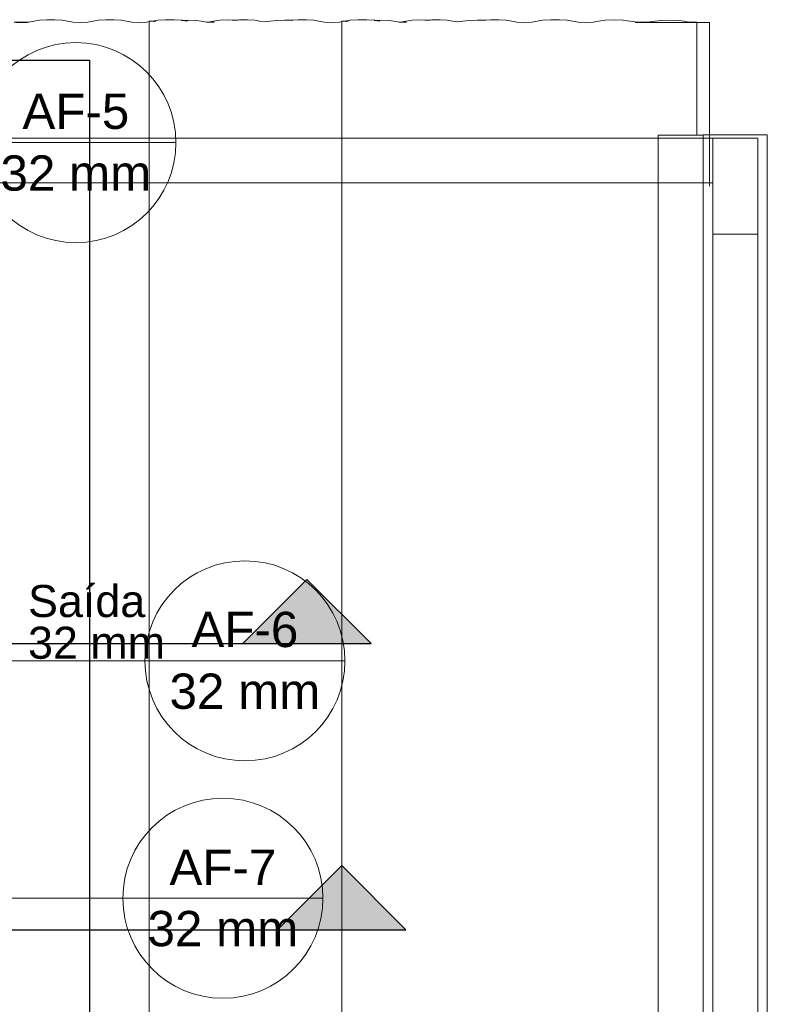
# Model space of a CAD drawing. Header units: millimetres. Extents: x -16331 to -10174, y -4135 to -3584.
# Tile 316 of 456: x -10257.28 to -10252.62, y -3988.89 to -3982.75. Entities that reach past the tile are written whole.
import ezdxf

# ---------------------------------------------------------------- set-up
doc = ezdxf.new("R2010")
doc.units = ezdxf.units.MM
for name, color, linetype, lineweight in [('AF-Indicação coluna', 5, 'Continuous', 13), ('DI-Detalhes', 1, 'Continuous', 30), ('IFC-IfcBuildingElementProxy-Contorno', 250, 'Continuous', 5), ('IFC-IfcRoof-Contorno', 250, 'Continuous', 5), ('IFC-Laje-Contorno', 134, 'Continuous', 5), ('IFC-Pilar-Contorno', 83, 'Continuous', 5), ('IFC-Viga-Contorno', 66, 'Continuous', 5)]:
    doc.layers.add(name, color=color, linetype=linetype, lineweight=lineweight)
doc.layers.add('Textos', color=7, linetype='Continuous')
doc.styles.add('Arial', font='arial.ttf', dxfattribs={"height": 100})

msp = doc.modelspace()

# ---------------------------------------------------------------- hatches: boundary and pattern name
at = {"layer": 'DI-Detalhes', "linetype": 'Continuous'}
for points in [[(-10255.8876, -3986.6364), (-10255.0876, -3986.6364), (-10255.4876, -3986.2364)], [(-10255.6704, -3988.42), (-10254.8704, -3988.42), (-10255.2704, -3988.02)]]:
    msp.add_hatch(color=1, dxfattribs=at).paths.add_polyline_path(points)

# ---------------------------------------------------------------- linework, layer by layer
at = {"layer": 'AF-Indicação coluna'}
for p, q in [((-10257.5515, -3983.5124), (-10256.3043, -3983.5124)), ((-10256.4979, -3986.7435), (-10257.974, -3986.7435)), ((-10256.4979, -3986.7435), (-10255.2507, -3986.7435)), ((-10256.6351, -3988.2235), (-10257.974, -3988.2235)), ((-10256.6351, -3988.2235), (-10255.3879, -3988.2235))]:
    msp.add_line(p, q, dxfattribs=at)
for centre in [(-10256.9279, -3983.5124), (-10255.8743, -3986.7435), (-10256.0115, -3988.2235)]:
    msp.add_circle(centre, 0.6236, dxfattribs=at)
at = {"layer": 'DI-Detalhes'}
for p, q in [((-10264.1578, -3986.6364), (-10255.4876, -3986.6364)), ((-10264.0025, -3988.42), (-10255.2704, -3988.42))]:
    msp.add_line(p, q, dxfattribs=at)
for points in [[(-10262.7449, -3982.9979), (-10256.8435, -3982.9979), (-10256.8435, -3989.7423), (-10262.7449, -3989.7423), (-10262.7449, -3982.9979)], [(-10255.8876, -3986.6364), (-10255.0876, -3986.6364), (-10255.4876, -3986.2364), (-10255.8876, -3986.6364)], [(-10255.6704, -3988.42), (-10254.8704, -3988.42), (-10255.2704, -3988.02), (-10255.6704, -3988.42)]]:
    msp.add_lwpolyline(points, dxfattribs=at)
at = {"layer": 'IFC-IfcBuildingElementProxy-Contorno', "lineweight": 5}
for p, q in [((-10253.2998, -3983.4648), (-10253.2998, -3983.7835)), ((-10253.2845, -3983.4648), (-10253.2998, -3983.4648)), ((-10253.0579, -3983.4648), (-10253.2845, -3983.4648)), ((-10253.0188, -3983.4648), (-10253.0579, -3983.4648)), ((-10253.2998, -3983.7835), (-10253.2998, -3991.3262))]:
    msp.add_line(p, q, dxfattribs=at)
at = {"layer": 'IFC-IfcRoof-Contorno', "lineweight": 5}
for p, q in [((-10257.2666, -3982.7622), (-10257.3129, -3982.7603)), ((-10257.234, -3982.7635), (-10257.2991, -3982.7635)), ((-10257.2202, -3982.7603), (-10257.2666, -3982.7622)), ((-10257.1867, -3982.7552), (-10257.2202, -3982.7603)), ((-10257.154, -3982.7496), (-10257.1867, -3982.7552)), ((-10257.1085, -3982.7465), (-10257.154, -3982.7496)), ((-10257.0586, -3982.7465), (-10257.1085, -3982.7465)), ((-10257.0132, -3982.7496), (-10257.0586, -3982.7465)), ((-10256.9806, -3982.7552), (-10257.0132, -3982.7496)), ((-10256.9471, -3982.7604), (-10256.9806, -3982.7552)), ((-10256.9006, -3982.7623), (-10256.9471, -3982.7604)), ((-10256.8541, -3982.7604), (-10256.9006, -3982.7623)), ((-10256.8207, -3982.7552), (-10256.8541, -3982.7604)), ((-10256.7877, -3982.7495), (-10256.8207, -3982.7552)), ((-10256.7418, -3982.7464), (-10256.7877, -3982.7495)), ((-10256.6913, -3982.7465), (-10256.7418, -3982.7464)), ((-10256.6455, -3982.7496), (-10256.6913, -3982.7465)), ((-10256.6128, -3982.7553), (-10256.6455, -3982.7496)), ((-10256.5793, -3982.7605), (-10256.6128, -3982.7553)), ((-10256.5325, -3982.7624), (-10256.5793, -3982.7605)), ((-10256.4859, -3982.7604), (-10256.5325, -3982.7624)), ((-10256.4705, -3982.758), (-10256.4859, -3982.7604)), ((-10256.4631, -3982.7549), (-10256.4705, -3982.7559)), ((-10256.4705, -3982.7559), (-10256.4705, -3983.7835)), ((-10256.4568, -3982.7559), (-10256.4631, -3982.7549)), ((-10256.4527, -3982.7552), (-10256.4568, -3982.7559)), ((-10256.4566, -3982.7559), (-10256.4568, -3982.7559)), ((-10256.4299, -3982.7601), (-10256.4566, -3982.7559)), ((-10256.4178, -3982.7491), (-10256.4527, -3982.7552)), ((-10256.3684, -3982.7458), (-10256.4178, -3982.7491)), ((-10256.3143, -3982.746), (-10256.3684, -3982.7458)), ((-10256.266, -3982.7496), (-10256.3143, -3982.746)), ((-10256.2639, -3982.75), (-10256.2695, -3982.7502)), ((-10256.2639, -3982.75), (-10256.266, -3982.7496)), ((-10256.2617, -3982.7499), (-10256.2639, -3982.75)), ((-10256.233, -3982.7559), (-10256.2639, -3982.75)), ((-10256.2242, -3982.7484), (-10256.2617, -3982.7499)), ((-10256.179, -3982.7502), (-10256.2242, -3982.7484)), ((-10256.1464, -3982.7552), (-10256.179, -3982.7502)), ((-10256.1129, -3982.7603), (-10256.1464, -3982.7552)), ((-10256.1069, -3982.7606), (-10256.1129, -3982.7603)), ((-10256.1039, -3982.7607), (-10256.1069, -3982.7606)), ((-10256.1034, -3982.7607), (-10256.1039, -3982.7607)), ((-10256.1036, -3982.7607), (-10256.1039, -3982.7607)), ((-10256.0665, -3982.7622), (-10256.1036, -3982.7607)), ((-10256.0707, -3982.7552), (-10256.1034, -3982.7607)), ((-10256.0297, -3982.7491), (-10256.0707, -3982.7552)), ((-10255.9736, -3982.7469), (-10256.0297, -3982.7491)), ((-10255.936, -3982.7484), (-10255.9736, -3982.7469)), ((-10255.936, -3982.7484), (-10255.9539, -3982.7496)), ((-10255.9085, -3982.7465), (-10255.936, -3982.7484)), ((-10255.9176, -3982.7491), (-10255.936, -3982.7484)), ((-10255.8586, -3982.7465), (-10255.9085, -3982.7465)), ((-10255.8132, -3982.7496), (-10255.8586, -3982.7465)), ((-10255.7805, -3982.7552), (-10255.8132, -3982.7496)), ((-10255.7503, -3982.7599), (-10255.7805, -3982.7552)), ((-10255.7503, -3982.7599), (-10255.751, -3982.76)), ((-10255.7168, -3982.7552), (-10255.7503, -3982.7599)), ((-10255.678, -3982.7498), (-10255.7168, -3982.7552)), ((-10255.6263, -3982.7479), (-10255.678, -3982.7498)), ((-10255.5867, -3982.7495), (-10255.6263, -3982.7479)), ((-10255.5867, -3982.7495), (-10255.5877, -3982.7495)), ((-10255.5417, -3982.7464), (-10255.5867, -3982.7495)), ((-10255.5749, -3982.7499), (-10255.5867, -3982.7495)), ((-10255.4913, -3982.7465), (-10255.5417, -3982.7464)), ((-10255.4455, -3982.7496), (-10255.4913, -3982.7465)), ((-10255.4128, -3982.7553), (-10255.4455, -3982.7496)), ((-10255.3792, -3982.7605), (-10255.4128, -3982.7553)), ((-10255.3325, -3982.7624), (-10255.3792, -3982.7605)), ((-10255.2858, -3982.7604), (-10255.3325, -3982.7624)), ((-10255.2704, -3982.758), (-10255.2858, -3982.7604)), ((-10255.2631, -3982.7549), (-10255.2704, -3982.7559)), ((-10255.2704, -3982.7559), (-10255.2704, -3983.7835)), ((-10255.2567, -3982.7559), (-10255.2631, -3982.7549)), ((-10255.2526, -3982.7552), (-10255.2567, -3982.7559)), ((-10255.2565, -3982.7559), (-10255.2567, -3982.7559)), ((-10255.2299, -3982.7601), (-10255.2565, -3982.7559)), ((-10255.2177, -3982.7491), (-10255.2526, -3982.7552)), ((-10255.1684, -3982.7458), (-10255.2177, -3982.7491)), ((-10255.1143, -3982.746), (-10255.1684, -3982.7458)), ((-10255.066, -3982.7496), (-10255.1143, -3982.746)), ((-10255.0638, -3982.75), (-10255.0694, -3982.7502)), ((-10255.0638, -3982.75), (-10255.066, -3982.7496)), ((-10255.0616, -3982.7499), (-10255.0638, -3982.75)), ((-10255.033, -3982.7559), (-10255.0638, -3982.75)), ((-10255.0242, -3982.7484), (-10255.0616, -3982.7499)), ((-10254.979, -3982.7502), (-10255.0242, -3982.7484)), ((-10254.9463, -3982.7552), (-10254.979, -3982.7502)), ((-10254.9128, -3982.7603), (-10254.9463, -3982.7552)), ((-10254.9069, -3982.7606), (-10254.9128, -3982.7603)), ((-10254.9038, -3982.7607), (-10254.9069, -3982.7606)), ((-10254.9034, -3982.7607), (-10254.9038, -3982.7607)), ((-10254.9036, -3982.7607), (-10254.9038, -3982.7607)), ((-10254.8665, -3982.7622), (-10254.9036, -3982.7607)), ((-10254.8707, -3982.7552), (-10254.9034, -3982.7607)), ((-10254.8296, -3982.7491), (-10254.8707, -3982.7552)), ((-10254.7736, -3982.7469), (-10254.8296, -3982.7491)), ((-10254.736, -3982.7484), (-10254.7736, -3982.7469)), ((-10254.736, -3982.7484), (-10254.7539, -3982.7496)), ((-10254.7084, -3982.7465), (-10254.736, -3982.7484)), ((-10254.7176, -3982.7491), (-10254.736, -3982.7484)), ((-10254.6585, -3982.7465), (-10254.7084, -3982.7465)), ((-10254.6131, -3982.7496), (-10254.6585, -3982.7465)), ((-10254.5805, -3982.7552), (-10254.6131, -3982.7496)), ((-10254.5502, -3982.7599), (-10254.5805, -3982.7552)), ((-10254.5502, -3982.7599), (-10254.551, -3982.76)), ((-10254.5168, -3982.7552), (-10254.5502, -3982.7599)), ((-10254.478, -3982.7498), (-10254.5168, -3982.7552)), ((-10254.4263, -3982.7479), (-10254.478, -3982.7498)), ((-10254.3866, -3982.7495), (-10254.4263, -3982.7479)), ((-10254.3866, -3982.7495), (-10254.3876, -3982.7495)), ((-10254.3417, -3982.7464), (-10254.3866, -3982.7495)), ((-10254.3748, -3982.7499), (-10254.3866, -3982.7495)), ((-10254.2912, -3982.7465), (-10254.3417, -3982.7464)), ((-10254.2454, -3982.7496), (-10254.2912, -3982.7465)), ((-10254.2127, -3982.7553), (-10254.2454, -3982.7496)), ((-10254.1792, -3982.7605), (-10254.2127, -3982.7553)), ((-10254.1324, -3982.7624), (-10254.1792, -3982.7605)), ((-10254.0858, -3982.7604), (-10254.1324, -3982.7624)), ((-10254.0526, -3982.7552), (-10254.0858, -3982.7604)), ((-10254.0177, -3982.7491), (-10254.0526, -3982.7552)), ((-10253.9683, -3982.7458), (-10254.0177, -3982.7491)), ((-10253.9142, -3982.746), (-10253.9683, -3982.7458)), ((-10253.8659, -3982.7496), (-10253.9142, -3982.746)), ((-10253.8329, -3982.7559), (-10253.8659, -3982.7496)), ((-10253.7981, -3982.7611), (-10253.8329, -3982.7559)), ((-10253.7503, -3982.7628), (-10253.7981, -3982.7611)), ((-10253.7033, -3982.7607), (-10253.7503, -3982.7628)), ((-10253.6706, -3982.7552), (-10253.7033, -3982.7607)), ((-10253.6296, -3982.7491), (-10253.6706, -3982.7552)), ((-10253.5735, -3982.7469), (-10253.6296, -3982.7491)), ((-10253.5175, -3982.7491), (-10253.5735, -3982.7469)), ((-10253.4764, -3982.7552), (-10253.5175, -3982.7491)), ((-10253.4422, -3982.76), (-10253.4764, -3982.7552)), ((-10253.3966, -3982.7618), (-10253.4422, -3982.76)), ((-10252.9999, -3982.7635), (-10253.442, -3982.7635)), ((-10253.3509, -3982.76), (-10253.3966, -3982.7618)), ((-10253.3167, -3982.7552), (-10253.3509, -3982.76)), ((-10253.2998, -3982.7528), (-10253.3167, -3982.7552)), ((-10253.2779, -3982.7498), (-10253.2998, -3982.7528)), ((-10253.2262, -3982.7479), (-10253.2779, -3982.7498)), ((-10253.1748, -3982.7499), (-10253.2262, -3982.7479)), ((-10253.1367, -3982.7555), (-10253.1748, -3982.7499)), ((-10253.1161, -3982.759), (-10253.1367, -3982.7555)), ((-10253.0888, -3982.7612), (-10253.1161, -3982.759)), ((-10253.0579, -3982.762), (-10253.0888, -3982.7612)), ((-10253.0579, -3983.4648), (-10253.0579, -3982.762)), ((-10252.9788, -3982.7635), (-10252.9999, -3982.7635)), ((-10252.9788, -3982.7641), (-10252.9788, -3982.7635)), ((-10252.9788, -3982.791), (-10252.9788, -3982.7641)), ((-10252.9788, -3982.809), (-10252.9788, -3982.791)), ((-10252.9788, -3982.8386), (-10252.9788, -3982.809)), ((-10252.9788, -3982.8575), (-10252.9788, -3982.8386)), ((-10252.9788, -3982.8872), (-10252.9788, -3982.8575)), ((-10252.9788, -3982.906), (-10252.9788, -3982.8872)), ((-10252.9788, -3982.9215), (-10252.9788, -3982.906)), ((-10252.9788, -3982.9358), (-10252.9788, -3982.9215)), ((-10252.9788, -3983.7835), (-10252.9788, -3982.9358)), ((-10252.9868, -3983.4635), (-10253.0188, -3983.4635)), ((-10253.0188, -3983.4635), (-10253.0188, -3983.7835)), ((-10252.9788, -3983.4635), (-10252.9868, -3983.4635)), ((-10252.8138, -3983.4635), (-10252.9788, -3983.4635)), ((-10252.6188, -3983.4635), (-10252.8138, -3983.4635)), ((-10252.6188, -3983.7835), (-10252.6188, -3983.4635)), ((-10256.4705, -3983.7835), (-10256.4705, -3991.3262)), ((-10255.2704, -3983.7835), (-10255.2704, -3991.3262)), ((-10253.0188, -3983.7835), (-10253.0188, -3991.3262)), ((-10252.6188, -3989.6233), (-10252.6188, -3983.7835))]:
    msp.add_line(p, q, dxfattribs=at)
at = {"layer": 'IFC-Laje-Contorno', "lineweight": 5}
for p, q in [((-10252.9588, -3983.7635), (-10257.799, -3983.7635)), ((-10252.9588, -3984.0835), (-10252.9588, -3983.7635)), ((-10252.9588, -3989.1835), (-10252.9588, -3984.0835))]:
    msp.add_line(p, q, dxfattribs=at)
at = {"layer": 'IFC-Pilar-Contorno', "lineweight": 5}
for p, q in [((-10252.6788, -3983.4835), (-10252.9588, -3983.4835)), ((-10252.9588, -3983.4835), (-10252.9588, -3983.7635)), ((-10252.6788, -3983.7635), (-10252.6788, -3983.4835)), ((-10252.9588, -3983.7635), (-10252.9588, -3984.0835)), ((-10252.6788, -3984.0835), (-10252.6788, -3983.7635)), ((-10252.9588, -3984.0835), (-10252.6788, -3984.0835))]:
    msp.add_line(p, q, dxfattribs=at)
at = {"layer": 'IFC-Viga-Contorno', "lineweight": 5}
for p, q in [((-10252.9588, -3983.4835), (-10257.799, -3983.4835)), ((-10252.9588, -3983.7635), (-10252.9588, -3983.4835)), ((-10257.799, -3983.7635), (-10252.9588, -3983.7635)), ((-10252.6788, -3984.0835), (-10252.9588, -3984.0835)), ((-10252.9588, -3984.0835), (-10252.9588, -3989.1835)), ((-10252.6788, -3989.4135), (-10252.6788, -3984.0835))]:
    msp.add_line(p, q, dxfattribs=at)

# ---------------------------------------------------------------- texts
at = {"layer": 'AF-Indicação coluna', "char_height": 0.22, "attachment_point": 8, "line_spacing_factor": 0.6, "style": 'Arial'}
for s, insert, width in [('AF-5', (-10256.9279, -3983.4298), 1.332073), ('32 mm', (-10256.9279, -3983.815), 1.878384), ('AF-6', (-10255.8743, -3986.6609), 1.332073), ('32 mm', (-10255.8743, -3987.0461), 1.878384), ('AF-7', (-10256.0115, -3988.1409), 1.332073), ('32 mm', (-10256.0115, -3988.5261), 1.878384)]:
    msp.add_mtext(s, dxfattribs=dict(at, insert=insert, width=width))
at = {"layer": 'Textos', "char_height": 0.2, "attachment_point": 7, "line_spacing_factor": 0.6, "style": 'Arial'}
for s, insert, width in [('Saída', (-10257.2257, -3986.4734), 1.460061), ('32 mm', (-10257.2257, -3986.7334), 1.707622)]:
    msp.add_mtext(s, dxfattribs=dict(at, insert=insert, width=width))

doc.saveas('drawing.dxf')
